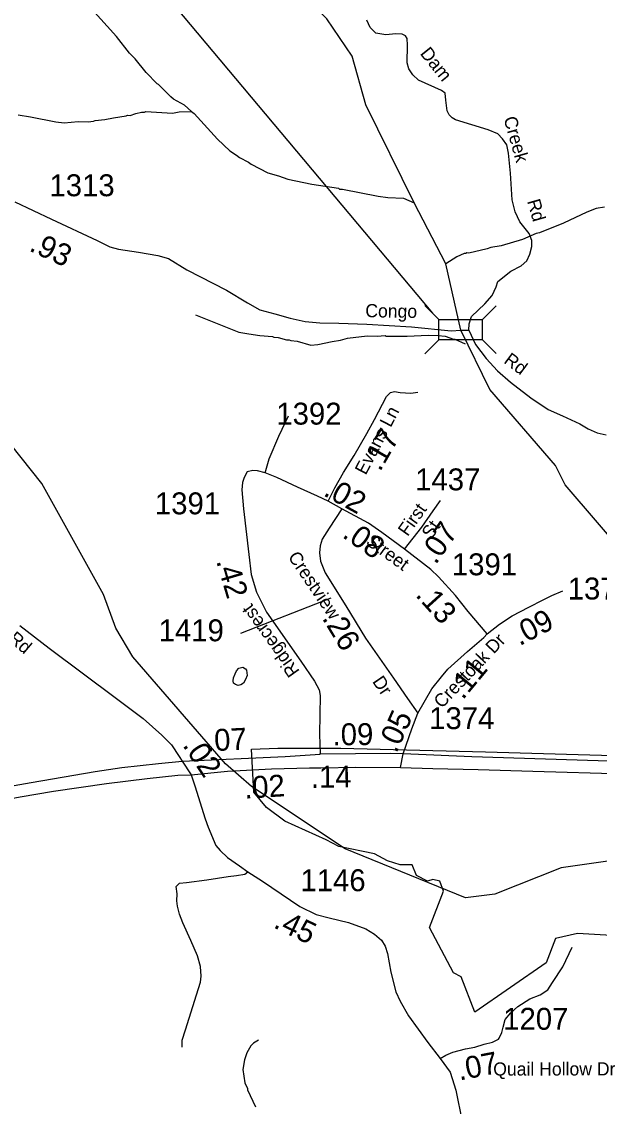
# Model space of a CAD drawing. Extents: x 1248224 to 1454986, y 825081 to 985870.
# Drawn here: x 1334641 to 1337934, y 878955 to 885141 of the extents above; entities that cross this region are included whole.
import ezdxf

# ---------------------------------------------------------------- set-up
doc = ezdxf.new("R2010")
doc.units = 0
for name, color, linetype in [('Exist Boundary Political City Limit New', 7, 'Continuous'), ('Exist Hydrographic Creek Single Shore', 7, 'Continuous'), ('Exist Hydrographic Misc Water Feature', 7, 'Continuous'), ('Exist Road Non-System Type 51', 7, 'Continuous'), ('Exist Road Primary US Divided Attributed', 7, 'Continuous'), ('Exist Road Primary US Mileage Hundredths English Label', 7, 'Continuous'), ('Exist Road Secondary Mileage Hundredths English Label', 7, 'Continuous'), ('Exist Road Secondary Structure Standard Bridge CELL', 7, 'Continuous'), ('Exist Road Secondary Structure Standard Bridge Number Label', 7, 'Continuous'), ('Exist Road Secondary Type 51 Attributed', 7, 'Continuous'), ('Exist Road Secondary Type 51 Label', 7, 'Continuous'), ('Exist Road Secondary Type 51 Number Label', 7, 'Continuous'), ('Map Preparation Boundary City Limit Buffer Line', 7, 'Continuous')]:
    doc.layers.add(name, color=color, linetype=linetype)

msp = doc.modelspace()

# ---------------------------------------------------------------- linework, layer by layer
at = {"layer": 'Exist Boundary Political City Limit New'}
for p, q in [((1336141.5, 880581.3), (1336036.2, 880659.6)), ((1336377.6, 880474.8), (1336141.5, 880581.3))]:
    msp.add_line(p, q, dxfattribs=at)
for points in [[(1335951.8, 880991.2), (1336101.8, 880996.8), (1336460.8, 880996.8), (1337285.1, 880977.1), (1338475.7, 880942.1)], [(1336036.2, 880659.6), (1335965.2, 880747.6), (1335951.8, 880991.2)], [(1336810.7, 880331.7), (1336799.3, 880331.4), (1336726, 880354.9), (1336653, 880395.7), (1336449.1, 880437.1), (1336377.6, 880474.8)], [(1337046.1, 880181.8), (1337025.5, 880239.2), (1336984.9, 880247.9), (1336955.2, 880238.7), (1336891.6, 880271.3), (1336867.2, 880332.6), (1336810.7, 880331.7)], [(1338761.3, 880039.4), (1338643.3, 880118.1), (1338574.5, 880172.3), (1338557.7, 880193.5), (1338538.1, 880237.8), (1338451.5, 880236.2), (1338427, 880192), (1338451.5, 880152.6), (1338530.2, 880123.1), (1338594.1, 880064), (1338490.9, 879901.6), (1338190.9, 880123.1), (1338220.4, 880034.5), (1338230.3, 879916.4), (1337810.5, 879939.8), (1337684.5, 879911.5), (1337630.4, 879773.7), (1337224.2, 879492.9), (1337147.5, 879694.3), (1337102.8, 879716.7), (1336965.5, 879975.6), (1337046.1, 880181.8)]]:
    msp.add_lwpolyline(points, dxfattribs=at)
at = {"layer": 'Exist Hydrographic Creek Single Shore'}
for points in [[(1337143.9, 883382.4), (1337060.1, 883760.4), (1336878.5, 884107.3), (1336603.7, 884666.8), (1336525.7, 884944.1), (1336380.6, 885157), (1336103.7, 885438.5), (1335913.6, 885557.1)], [(1338442.5, 880883.9), (1338443.5, 880919.6), (1338513.8, 881296.3), (1338483.7, 881441.3), (1338378.7, 881617.4), (1338208.8, 881821.2), (1338097.7, 882082.7), (1337739.7, 882500.2), (1337683.7, 882609.7), (1337309.7, 883042.5), (1337143.9, 883382.4)]]:
    msp.add_lwpolyline(points, dxfattribs=at)
at = {"layer": 'Exist Hydrographic Misc Water Feature'}
msp.add_line((1335631.6, 883468.1), (1335860.2, 883377.3), dxfattribs=at)
for points in [[(1335609.8, 884629.5), (1335570, 884665.7), (1335506.8, 884699.4), (1335491.2, 884711.9), (1335421.1, 884782), (1335413.2, 884786.2), (1335351.1, 884851.9), (1335287.2, 884929.7), (1335256.1, 884960.7), (1335180.8, 885056.8), (1334950, 885315.4), (1334903.2, 885362.8), (1334856.2, 885396.1), (1334842.3, 885402.5), (1334832.5, 885414)], [(1334620, 884609.1), (1334691.7, 884599.1), (1334834.9, 884568.9), (1334882.7, 884563.6), (1334963, 884571.3), (1335019, 884569.6), (1335051.1, 884572.7), (1335059.2, 884576.5), (1335115.4, 884582.9), (1335163.8, 884593.4), (1335236, 884603.4), (1335244.1, 884607.1), (1335260.1, 884606.6), (1335292.4, 884617.7), (1335324.7, 884624.8), (1335340.7, 884624.3), (1335348.8, 884628.1), (1335500.6, 884619.7), (1335538.8, 884626.5), (1335609.8, 884629.5)], [(1335609.8, 884629.5), (1335624.6, 884618.1), (1335756.6, 884471.5), (1335826.8, 884403.6), (1335866.1, 884380.3), (1335882.7, 884366.9)], [(1335882.7, 884366.9), (1335933.1, 884340.3), (1335948.9, 884327.9), (1336043.8, 884279.7), (1336105.5, 884262.3), (1336159, 884243.1), (1336294.4, 884214), (1336447.9, 884190.5), (1336453.7, 884186.4), (1336469.7, 884186), (1336672.8, 884145.4), (1336728.7, 884138.1), (1336818.6, 884134), (1336878.5, 884107.3)], [(1337963.5, 884083.9), (1337915.4, 884074.9), (1337862.9, 884054.1), (1337729.5, 883991.2), (1337592.3, 883936.3), (1337574.3, 883932.7), (1337495.4, 883898.6), (1337374.6, 883863.3), (1337316.4, 883852.7), (1337294.3, 883845.2), (1337189.7, 883821.5), (1337179.7, 883821.8), (1337173.7, 883817.9), (1337163.6, 883818.1), (1337121.2, 883799.1), (1337060.1, 883760.4)], [(1335803.7, 880907.5), (1335274.7, 881518.9), (1335177.7, 881681.7), (1335107.6, 881873.5), (1334755.7, 882507.6), (1334171.6, 883238.3), (1334076.6, 883433.9), (1334006.6, 883674.9)], [(1335860.2, 883377.3), (1335879.6, 883369.5), (1335935.5, 883360.2), (1335999.2, 883350.7), (1336071.1, 883345.1), (1336079, 883341), (1336103, 883340.3), (1336150.7, 883327.3), (1336166.7, 883326.9), (1336174.7, 883322.7), (1336210.6, 883317.9), (1336290, 883296.1), (1336330.1, 883299.1), (1336410.5, 883317.4), (1336458.7, 883324.2), (1336499, 883335.3), (1336611.2, 883348.8), (1336667.2, 883347.5), (1336713.2, 883350.4), (1336719.2, 883348.2), (1336839.2, 883347.5), (1336959.3, 883352.9), (1337015.3, 883351.5), (1337055.2, 883346.6), (1337102.8, 883329.6), (1337110.8, 883329.4), (1337169.3, 883302.7)], [(1335857.8, 881421), (1335864.8, 881437.9), (1335879.2, 881453.5), (1335901.3, 881459), (1335917.1, 881450.6), (1335923, 881442.5), (1335926.3, 881412.4), (1335917.7, 881388.7), (1335905.3, 881368.9), (1335891.1, 881359.2), (1335875, 881355.5), (1335859.1, 881360), (1335849.4, 881368.2), (1335845.7, 881382.3), (1335848, 881398.2), (1335857.8, 881421)], [(1338009.8, 880357.7), (1337716.7, 880314.3), (1337337.8, 880164.3), (1337170.8, 880144.7), (1336484.7, 880424.3), (1335950.7, 880779.8), (1335803.7, 880907.5)], [(1335990.2, 879333), (1335961.8, 879315.6), (1335947.5, 879300), (1335924.6, 879260.5), (1335911.7, 879220.7), (1335902.5, 879165), (1335912.8, 879088.8), (1335928.1, 879056.4), (1335927.9, 879048.4), (1335973.7, 878951.4)]]:
    msp.add_lwpolyline(points, dxfattribs=at)
at = {"layer": 'Exist Road Non-System Type 51'}
for points in [[(1336029.8, 882568.2), (1336052.8, 882647.6), (1336106.7, 882776.6), (1336162.9, 882893.8)], [(1335522.3, 880208.8), (1335540.5, 880227.9), (1335580.1, 880231.5), (1335696.9, 880245.9), (1335817.2, 880265.7), (1335865.7, 880271.1), (1335912.4, 880278.3), (1335930.4, 880292.7)], [(1335556.4, 879293.2), (1335556.4, 879332.3), (1335574.4, 879391.6), (1335637.3, 879591.2), (1335660.6, 879664), (1335664.2, 879696.4), (1335660.6, 879752.1), (1335642.6, 879813.3), (1335604.9, 879901.3), (1335560, 880002), (1335540.2, 880050.6), (1335529.4, 880097.3), (1335525.8, 880126.1), (1335527.6, 880167.4), (1335522.3, 880208.8)], [(1337363.2, 879344), (1337379.3, 879376.8), (1337386.9, 879407.1), (1337398.2, 879450.6), (1337430.4, 879488.5), (1337470.1, 879524.5), (1337538.2, 879568), (1337596.8, 879590.7), (1337640.4, 879619.1), (1337666.8, 879660.8), (1337725.5, 879749.7), (1337780.3, 879863.3)]]:
    msp.add_lwpolyline(points, dxfattribs=at)
at = {"layer": 'Exist Road Primary US Divided Attributed'}
for points in [[(1336815.5, 880964.5), (1336745.4, 880967.3), (1336342.5, 880963.8), (1336339.6, 880963.6)], [(1333206.3, 880533.5), (1333707.1, 880622.8), (1333959.4, 880670.6), (1334018.2, 880676.3), (1334228.9, 880720.1), (1334694.9, 880801.1), (1335060.5, 880864), (1335211.2, 880886.7), (1335421.3, 880911), (1335556.7, 880922.7)], [(1335556.7, 880922.7), (1336143.5, 880950.9), (1336342.5, 880963.8)], [(1339777.1, 880869), (1339621.4, 880875.9), (1339181.1, 880894.7), (1338047.6, 880921.6), (1337207.9, 880948.6), (1336815.5, 880964.5)], [(1333216.8, 880455.7), (1333815.6, 880568.9), (1334267.9, 880653.2), (1334631.6, 880719.7), (1334822.3, 880753), (1335123.9, 880795.2), (1335356.8, 880824), (1335532, 880844), (1335607.4, 880846.2)], [(1335607.4, 880846.2), (1335813.6, 880866.2), (1336065.7, 880879.5)], [(1336065.7, 880879.5), (1336282.2, 880885.3), (1336346.1, 880886.2), (1336546.7, 880888.9), (1336801.2, 880888)], [(1336801.2, 880888), (1336984.7, 880882.6), (1337243.8, 880876.3), (1337555, 880866.4), (1338078.5, 880852), (1338842.1, 880832.7), (1339757.9, 880807.6)]]:
    msp.add_lwpolyline(points, dxfattribs=at)
at = {"layer": 'Exist Road Secondary Structure Standard Bridge CELL'}
for p, q in [((1336938.6, 883521.6), (1337018.6, 883441.6)), ((1337266.5, 883441.1), (1337346.5, 883521.1)), ((1336938.6, 883245.8), (1337018.6, 883325.8)), ((1337266.5, 883327.9), (1337346.5, 883247.8))]:
    msp.add_line(p, q, dxfattribs=at)
msp.add_lwpolyline([(1337018.6, 883441.6), (1337266.5, 883441.6), (1337266.5, 883325.8), (1337018.6, 883325.8)], close=True, dxfattribs=at)
at = {"layer": 'Exist Road Secondary Structure Standard Bridge Number Label'}
msp.add_line((1336984.3, 883479.1), (1335243.6, 885553.8), dxfattribs=at)
at = {"layer": 'Exist Road Secondary Type 51 Attributed'}
msp.add_line((1336801.2, 880888), (1336815.5, 880964.5), dxfattribs=at)
for points in [[(1337190.8, 883381.1), (1337191.4, 883417.8), (1337206.4, 883459.5), (1337281.1, 883532.2), (1337322.9, 883579), (1337346.2, 883629.1), (1337356.2, 883659.2), (1337429.7, 883717.6), (1337488.1, 883747.7), (1337521.5, 883776.1), (1337538.2, 883814.5), (1337549.8, 883859.6), (1337549.8, 883893), (1337535, 883932.3), (1337481.5, 883999.1), (1337454.8, 884055.9), (1337438.2, 884124.4), (1337428.3, 884277.4), (1337416.6, 884390.9), (1337406.6, 884437.7), (1337383.2, 884472.8), (1337356.5, 884501.2), (1337301.4, 884524.6), (1337114.9, 884580.6), (1337094.9, 884592.3), (1337078.2, 884609), (1337066.5, 884632.4), (1337059.8, 884694.2), (1337054.8, 884732.6), (1337034.8, 884749.3), (1336902.9, 884807.8), (1336871.2, 884837.8), (1336847.9, 884871.2), (1336839.5, 884906.3), (1336841.2, 885006.5), (1336837.8, 885045), (1336829.5, 885060), (1336811.1, 885070), (1336773.2, 885072.4), (1336716.4, 885065.7), (1336659.7, 885075.7), (1336628, 885107.5), (1336608, 885149.2)], [(1334601.7, 884114), (1334811.5, 884014.2), (1335071.1, 883893.8), (1335143.7, 883857.3), (1335193.6, 883844.1), (1335306.5, 883826.5), (1335418, 883807.4), (1335478.1, 883789.8), (1335582.3, 883725.2), (1335809.3, 883609.4), (1335927.5, 883538.1), (1335999.4, 883497), (1336084.4, 883475), (1336171, 883450.1), (1336257.5, 883431), (1336341.1, 883423.6), (1336449.7, 883422.2), (1336608.1, 883416.3), (1336862.7, 883400.2), (1337089.2, 883378.3), (1337143.9, 883382.4)], [(1337143.9, 883382.4), (1337190.8, 883381.1)], [(1337190.8, 883381.1), (1337229, 883300.3), (1337288.6, 883219.7), (1337353, 883150.4), (1337427.1, 883084.3), (1337544.7, 882995.7), (1337642.9, 882929.6), (1337725, 882892.5), (1337822.9, 882848.2), (1337871.2, 882819.2), (1337922.7, 882796.6), (1337972.6, 882785.3)], [(1336387.5, 882406.2), (1336426.1, 882483), (1336476.2, 882570.5), (1336537.1, 882667.7), (1336608.5, 882792.6), (1336653.3, 882872.7), (1336720.4, 883003.3), (1336742.8, 883026.8), (1336767.3, 883032.1), (1336799.3, 883025.7), (1336859.1, 883022.5), (1336899.1, 883028.9)], [(1336387.5, 882406.2), (1336327.5, 882434.5), (1336214.3, 882486.6), (1336095.4, 882542.1), (1336029.8, 882568.2), (1335985.6, 882578.4), (1335958.5, 882581.8), (1335926.8, 882572.7), (1335908.7, 882542.1), (1335900.7, 882512.6), (1335895.1, 882471.9), (1335905.3, 882362), (1335935.8, 882102.6), (1335949.3, 881988.9), (1335978.8, 881888.1), (1336036.5, 881773.7), (1336233.2, 881493.6), (1336310.2, 881380.3), (1336336.1, 881330.8), (1336342.9, 881298), (1336338.4, 881078.2), (1336342.5, 880963.8)], [(1336466.2, 882362.6), (1336387.5, 882406.2)], [(1336823.9, 882132.8), (1336922.1, 882257.7), (1336987.2, 882351.6), (1337028.8, 882410.4)], [(1336466.2, 882362.6), (1336393.4, 882252.7), (1336353.9, 882189.7), (1336343.2, 882152.3), (1336338.9, 882111.7), (1336345.3, 882063.7), (1336372, 881997.5), (1336489.2, 881809), (1336601.2, 881624.7), (1336760, 881397.6), (1336841, 881281.6), (1336898.8, 881197.9)], [(1336823.9, 882132.8), (1336693.8, 882227.8), (1336619.1, 882280.1), (1336466.2, 882362.6)], [(1337295.3, 881649.1), (1337186.5, 881777.2), (1337115.2, 881867.4), (1337018.1, 881975.3), (1336974.4, 882016.9), (1336823.9, 882132.8)], [(1337295.3, 881649.1), (1337364.6, 881705.2), (1337437.2, 881752.2), (1337533.2, 881802.3), (1337613.2, 881844), (1337663.4, 881867.5), (1337726.3, 881894.2)], [(1334630.9, 881697.5), (1334798.1, 881567.9), (1335182.1, 881281.2), (1335333.2, 881166.9), (1335439.1, 881072.6), (1335494.8, 881017.6), (1335538.1, 880949.6), (1335556.7, 880922.7)], [(1336898.8, 881197.9), (1336979.9, 881336.7), (1337034.3, 881405), (1337070.5, 881448.8), (1337183.6, 881549.2), (1337275.4, 881629.2), (1337295.3, 881649.1)], [(1336815.5, 880964.5), (1336865.7, 881107.7), (1336898.8, 881197.9)], [(1335556.7, 880922.7), (1335607.4, 880846.2)], [(1335607.4, 880846.2), (1335628.2, 880782.5), (1335686.7, 880594.7), (1335703.2, 880546.6), (1335748.5, 880442.1), (1335772.6, 880413.9), (1335815.2, 880373.3), (1335883.3, 880326.6), (1335930.4, 880292.7), (1336013, 880238.9), (1336226.3, 880095.4), (1336320.7, 880049.6), (1336394.4, 880030.4), (1336503.5, 880003.9), (1336602.3, 879967), (1336652.4, 879937.5), (1336692.2, 879902.1), (1336712.9, 879868.1), (1336726.1, 879826.8), (1336745.3, 879720.6), (1336774.3, 879607.7), (1336797.9, 879554.6), (1336846.6, 879472), (1336955.7, 879318.5), (1337026.2, 879227.4)], [(1337026.2, 879227.4), (1337060.1, 879247.3), (1337099.9, 879263.6), (1337170.7, 879282.8), (1337223.8, 879293.1), (1337278.3, 879309.3), (1337325.5, 879321.1), (1337359.4, 879338.8), (1337363.2, 879344)], [(1337026.2, 879227.4), (1337084.2, 879149.4), (1337095.8, 879114.6), (1337117, 879047.1), (1337151.7, 878867.6), (1337196, 878744.1), (1337363.7, 878320.3), (1337429.3, 878164), (1337450.5, 878109.9), (1337469.5, 878035.6), (1337483, 877987.4), (1337488.8, 877927.5), (1337500.3, 877868.2), (1337507.1, 877847.9)]]:
    msp.add_lwpolyline(points, dxfattribs=at)
at = {"layer": 'Exist Road Secondary Type 51 Number Label'}
msp.add_line((1336403.6, 881853.4), (1335887.8, 881652.4), dxfattribs=at)
at = {"layer": 'Map Preparation Boundary City Limit Buffer Line'}
for p, q in [((1336141.5, 880581.3), (1336036.2, 880659.6)), ((1336377.6, 880474.8), (1336141.5, 880581.3))]:
    msp.add_line(p, q, dxfattribs=at)
for points in [[(1335951.8, 880991.2), (1336101.8, 880996.8), (1336460.8, 880996.8), (1337285.1, 880977.1), (1338475.7, 880942.1)], [(1336036.2, 880659.6), (1335965.2, 880747.6), (1335951.8, 880991.2)], [(1336810.7, 880331.7), (1336799.3, 880331.4), (1336726, 880354.9), (1336653, 880395.7), (1336449.1, 880437.1), (1336377.6, 880474.8)], [(1337046.1, 880181.8), (1337025.5, 880239.2), (1336984.9, 880247.9), (1336955.2, 880238.7), (1336891.6, 880271.3), (1336867.2, 880332.6), (1336810.7, 880331.7)], [(1338761.3, 880039.4), (1338643.3, 880118.1), (1338574.5, 880172.3), (1338557.7, 880193.5), (1338538.1, 880237.8), (1338451.5, 880236.2), (1338427, 880192), (1338451.5, 880152.6), (1338530.2, 880123.1), (1338594.1, 880064), (1338490.9, 879901.6), (1338190.9, 880123.1), (1338220.4, 880034.5), (1338230.3, 879916.4), (1337810.5, 879939.8), (1337684.5, 879911.5), (1337630.4, 879773.7), (1337224.2, 879492.9), (1337147.5, 879694.3), (1337102.8, 879716.7), (1336965.5, 879975.6), (1337046.1, 880181.8)]]:
    msp.add_lwpolyline(points, dxfattribs=at)

# ---------------------------------------------------------------- texts
at = {"layer": 'Exist Road Primary US Mileage Hundredths English Label'}
for s, rotation, p in [('.07', 2.74885, (1335694.9, 880978.6)), ('.09', 0.49988, (1336413.9, 881013.6)), ('.02', 3.50718, (1335912.9, 880709.4)), ('.14', 0.77099, (1336290.3, 880770.8))]:
    msp.add_text(s, height=125, rotation=rotation, dxfattribs=at).set_placement(p)
at = {"layer": 'Exist Road Secondary Mileage Hundredths English Label'}
for s, rotation, p in [('.93', 335.12588, (1334677.7, 883836.9)), ('.17', 60.22215, (1336683.9, 882570.4)), ('.02', 331.03696, (1336355.3, 882441.6)), ('.08', 324.9867, (1336463.1, 882203.9)), ('.07', 55.29242, (1337001.6, 882040.2)), ('.42', 286.27243, (1335749.2, 882065)), ('.13', 311.99598, (1336881.8, 881868.1)), ('.09', 27.59326, (1337479.4, 881578.7)), ('.26', 301.26583, (1336350.7, 881739.1)), ('.11', 50.35446, (1337155.9, 881269.1)), ('.05', 65.82349, (1336776.8, 880964.6)), ('.02', 303.50208, (1335555.2, 881014.2)), ('.45', 334.13722, (1336071, 879977)), ('.07', 11.01269, (1337137, 879101.7))]:
    msp.add_text(s, height=125, rotation=rotation, dxfattribs=at).set_placement(p)
at = {"layer": 'Exist Road Secondary Type 51 Label'}
for s, rotation, p in [('Fish              Dam', 308.77234, (1336545.9, 885410.3)), ('Creek        Rd', 285.92166, (1337387.6, 884589.3)), ('Congo ', 359.07377, (1336599.5, 883455.9)), (' Rd', 323.55262, (1337362.4, 883214.8)), ('Evans Ln', 62.38299, (1336602.5, 882551.2)), ('First', 54.5917, (1336841.3, 882201.3)), ('St.', 55.32979, (1336977.2, 882185.2)), ('Street', 324.00013, (1336598.2, 882163.4)), ('Crestview               Dr', 304.09645, (1336156.2, 882088.5)), ('Church Rd', 319.74476, (1334291.9, 881839.9)), ('Ridgecrest', 125.40531, (1336228.3, 881436.2)), ('Crestoak Dr', 46.48159, (1337036.7, 881220.5)), ('Quail Hollow Dr', 0.06906, (1337329.5, 879130.4))]:
    msp.add_text(s, height=75, rotation=rotation, dxfattribs=at).set_placement(p)
at = {"layer": 'Exist Road Secondary Type 51 Number Label'}
for s, p in [('1313', (1334798.9, 884145.4)), ('1392', (1336092.6, 882843)), ('1437', (1336884.3, 882468)), ('1391', (1335400.3, 882331.3)), ('1391', (1337093.6, 881983.6)), ('1374', (1337754, 881845.5)), ('1419', (1335421.6, 881607.2)), ('1374', (1336964.1, 881106.2)), ('1146', (1336229.9, 880181.9)), ('1207', (1337386.1, 879391.7))]:
    msp.add_text(s, height=125, dxfattribs=at).set_placement(p)

doc.saveas('drawing.dxf')
